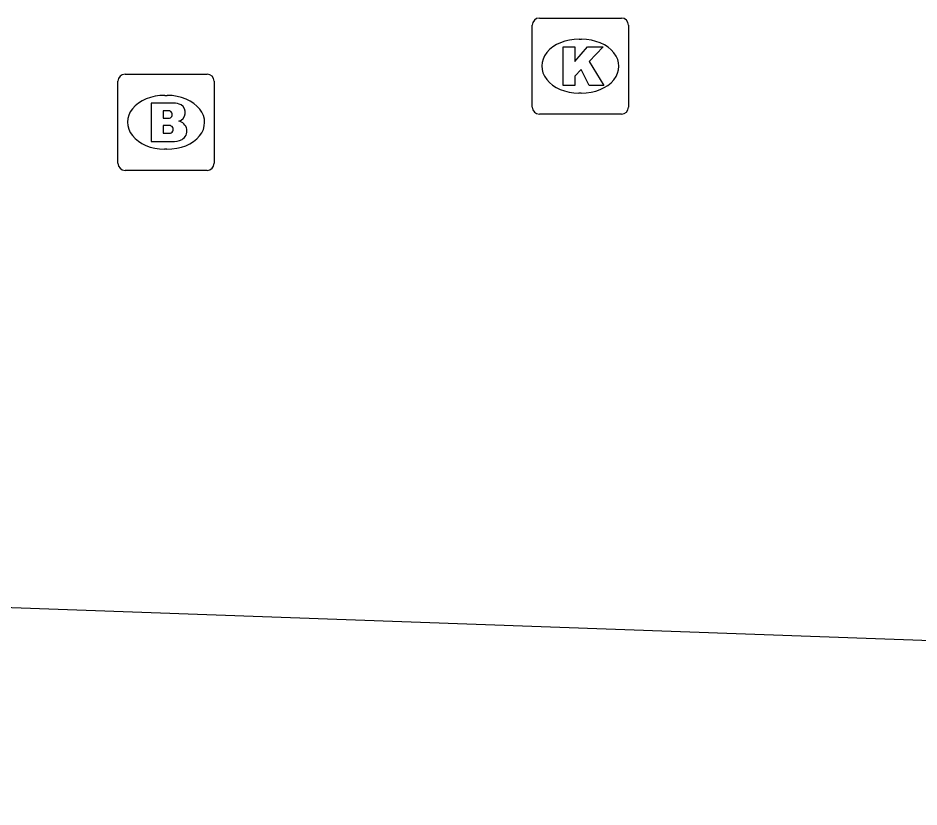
# Model space of a CAD drawing. Extents: x 164150 to 165261, y 382513 to 383432.
# Drawn here: x 164266.48 to 164275.85, y 383115.03 to 383123.24 of the extents above; entities that cross this region are included whole.
import ezdxf

# ---------------------------------------------------------------- set-up
doc = ezdxf.new("R2010")
doc.units = 0
for name, color, linetype in [('IMGEO_Brandkraan', 7, 'Continuous'), ('IMGEO_Kolk', 7, 'Continuous'), ('IMGEO_Pand', 7, 'Continuous')]:
    doc.layers.add(name, color=color, linetype=linetype)

msp = doc.modelspace()

# ---------------------------------------------------------------- linework, layer by layer
at = {"layer": 'IMGEO_Brandkraan'}
for p, q in [((164267.5969, 383122.6525), (164268.4491, 383122.6525)), ((164267.5225, 383121.7259), (164267.5225, 383122.5781)), ((164268.5235, 383122.5781), (164268.5235, 383121.7259)), ((164268.0105, 383122.4317), (164268.0355, 383122.4317)), ((164268.0325, 383121.8723), (164268.0076, 383121.8723)), ((164268.4491, 383121.6515), (164267.5969, 383121.6515))]:
    msp.add_line(p, q, dxfattribs=at)
for points in [[(164267.5969, 383122.6525), (164268.4491, 383122.6525)], [(164267.5225, 383121.7259), (164267.5225, 383122.5781)], [(164268.5235, 383122.5781), (164268.5235, 383121.7259)], [(164267.8698, 383122.352), (164267.8698, 383121.952), (164268.0831, 383121.952)], [(164268.1011, 383122.352), (164267.8698, 383122.352)], [(164268.049, 383122.2708), (164267.9945, 383122.2708), (164267.9945, 383122.1949)], [(164267.9945, 383122.1949), (164268.0482, 383122.1949)], [(164268.0571, 383122.1187), (164267.9945, 383122.1187), (164267.9945, 383122.0378)], [(164267.9945, 383122.0378), (164268.0574, 383122.0378)], [(164268.4491, 383121.6515), (164267.5969, 383121.6515)]]:
    msp.add_lwpolyline(points, dxfattribs=at)
for centre, radius, start, end in [((164267.599, 383122.576), 0.0765, 91.55205, 178.44795), ((164267.599, 383122.576), 0.0765, 91.55205, 178.44795), ((164268.447, 383122.576), 0.0765, 1.55205, 88.44795), ((164268.447, 383122.576), 0.0765, 1.55205, 88.44795), ((164268.105, 383122.2069), 0.1452, 59.4692, 91.53667), ((164268.1301, 383122.2536), 0.0922, 285.51372, 58.15012), ((164268.0496, 383122.2328), 0.0379, 267.82845, 90.93552), ((164268.1348, 383122.0622), 0.1046, 301.31148, 78.98903), ((164268.0575, 383122.0783), 0.0404, 269.87594, 90.50774), ((164268.0889, 383122.203), 0.251, 268.66757, 293.53466), ((164267.599, 383121.728), 0.0765, 181.55205, 268.44795), ((164267.599, 383121.728), 0.0765, 181.55205, 268.44795), ((164268.447, 383121.728), 0.0765, 271.55205, 358.44795), ((164268.447, 383121.728), 0.0765, 271.55205, 358.44795)]:
    msp.add_arc(centre, radius, start, end, dxfattribs=at)
for centre, major_axis, ratio, start_param, end_param in [((164268.009, 383122.152), (-0.3872, 0.002), 0.722429, 4.712389, 7.853982), ((164268.034, 383122.152), (-0.3901, 0.002), 0.717154, 1.570796, 4.712389)]:
    msp.add_ellipse(centre, major_axis=major_axis, ratio=ratio, start_param=start_param, end_param=end_param, dxfattribs=at)
at = {"layer": 'IMGEO_Kolk'}
for p, q in [((164271.9029, 383123.2365), (164272.7551, 383123.2365)), ((164271.8285, 383122.3099), (164271.8285, 383123.1621)), ((164272.8295, 383123.1621), (164272.8295, 383122.3099)), ((164272.3165, 383123.0157), (164272.3415, 383123.0157)), ((164272.3385, 383122.4563), (164272.3136, 383122.4563)), ((164272.7551, 383122.2355), (164271.9029, 383122.2355))]:
    msp.add_line(p, q, dxfattribs=at)
for points in [[(164271.9029, 383123.2365), (164272.7551, 383123.2365)], [(164271.8285, 383122.3099), (164271.8285, 383123.1621)], [(164272.8295, 383123.1621), (164272.8295, 383122.3099)], [(164272.1487, 383122.936), (164272.2722, 383122.936), (164272.2722, 383122.7848), (164272.4018, 383122.936), (164272.5664, 383122.936), (164272.4203, 383122.7851), (164272.5729, 383122.536), (164272.4206, 383122.536), (164272.3363, 383122.7002), (164272.2722, 383122.6332), (164272.2722, 383122.536), (164272.1487, 383122.536), (164272.1487, 383122.936)], [(164272.7551, 383122.2355), (164271.9029, 383122.2355)]]:
    msp.add_lwpolyline(points, dxfattribs=at)
for centre, start, end in [((164271.905, 383123.16), 91.55205, 178.44795), ((164271.905, 383123.16), 91.55205, 178.44795), ((164272.753, 383123.16), 1.55205, 88.44795), ((164272.753, 383123.16), 1.55205, 88.44795), ((164271.905, 383122.312), 181.55205, 268.44795), ((164271.905, 383122.312), 181.55205, 268.44795), ((164272.753, 383122.312), 271.55205, 358.44795), ((164272.753, 383122.312), 271.55205, 358.44795)]:
    msp.add_arc(centre, 0.0765, start, end, dxfattribs=at)
for centre, major_axis, ratio, start_param, end_param in [((164272.315, 383122.736), (-0.3872, 0.002), 0.722429, 4.712389, 7.853982), ((164272.34, 383122.736), (-0.3901, 0.002), 0.717154, 1.570796, 4.712389)]:
    msp.add_ellipse(centre, major_axis=major_axis, ratio=ratio, start_param=start_param, end_param=end_param, dxfattribs=at)
at = {"layer": 'IMGEO_Pand'}
msp.add_lwpolyline([(164265.645, 383117.134), (164285.339, 383116.427), (164285.133, 383115.032)], dxfattribs=at)

doc.saveas('drawing.dxf')
